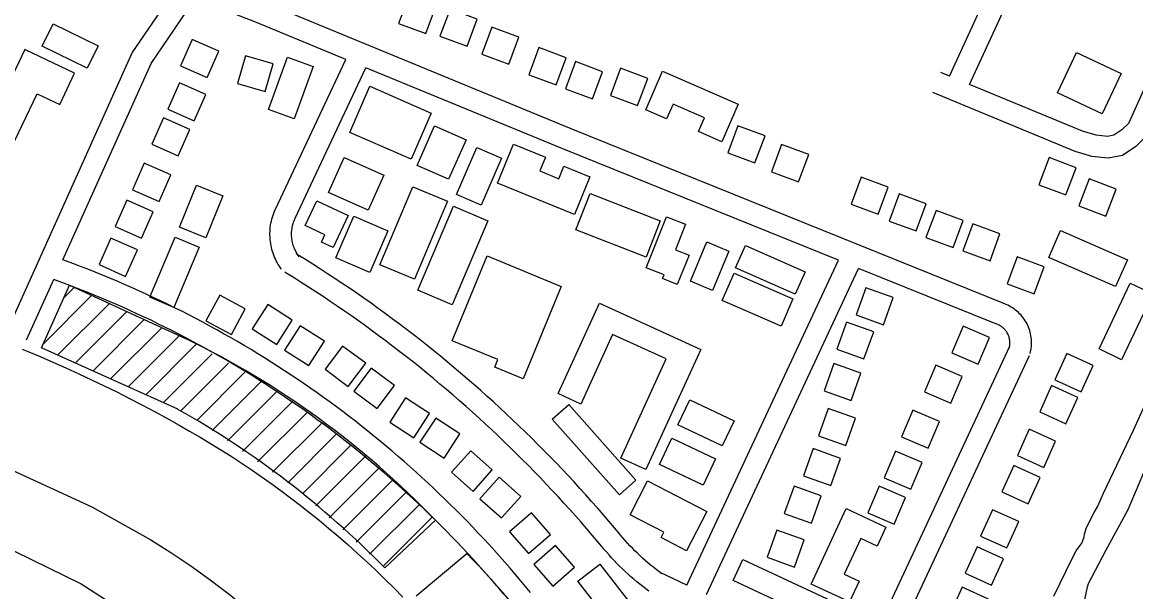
# Model space of a CAD drawing. Extents: x 3677843 to 3715951, y 511991 to 537744.
# Drawn here: x 3711359 to 3712899, y 530238 to 531026 of the extents above; entities that cross this region are included whole.
import ezdxf

# ---------------------------------------------------------------- set-up
doc = ezdxf.new("R2010")
doc.units = 0
for name, color, linetype in [('V-BLDG-OTLN', 7, 'Continuous'), ('V-ROAD-CNTR', 7, 'Continuous'), ('V-TOPO-SHOR', 7, 'Continuous')]:
    doc.layers.add(name, color=color, linetype=linetype)

msp = doc.modelspace()

# ---------------------------------------------------------------- linework, layer by layer
at = {"layer": 'V-BLDG-OTLN'}
for p, q in [((3711416.7, 530644.7), (3711431.3, 530659.2)), ((3711388.1, 530580.7), (3711455.5, 530648.1)), ((3711408.1, 530565.3), (3711479.7, 530636.9)), ((3711432.4, 530554.3), (3711503.8, 530625.7)), ((3711456.8, 530543.3), (3711528, 530614.5)), ((3711481.2, 530532.3), (3711552.2, 530603.3)), ((3711505.6, 530521.4), (3711576.4, 530592.2)), ((3711529.9, 530510.4), (3711599.5, 530579.9)), ((3711554.3, 530499.4), (3711622.1, 530567.2)), ((3711578.4, 530488.1), (3711644.6, 530554.4)), ((3711600.7, 530475), (3711667.2, 530541.6)), ((3711622.1, 530461.1), (3711689.8, 530528.8)), ((3711643, 530446.6), (3711712.3, 530516)), ((3711663.8, 530432.1), (3711733.4, 530501.7)), ((3711684.7, 530417.6), (3711753.6, 530486.5)), ((3711705.5, 530403.1), (3711773.7, 530471.3)), ((3711726.4, 530388.6), (3711793.9, 530456.2)), ((3711746.6, 530373.5), (3711814.1, 530441)), ((3711765.2, 530356.7), (3711834.3, 530425.9)), ((3711783.8, 530340), (3711853.5, 530409.7)), ((3711802.4, 530323.3), (3711871.7, 530392.5)), ((3711821, 530306.5), (3711889.9, 530375.3)), ((3711839.7, 530289.8), (3711908, 530358.1)), ((3711858.3, 530273), (3711926.2, 530341))]:
    msp.add_line(p, q, dxfattribs=at)
for points in [[(3711879.8, 531024.3), (3711917.3, 531010.4), (3711931.2, 531047.9), (3711893.7, 531061.8)], [(3711937, 531006.9), (3711974.5, 530993), (3711988.4, 531030.6), (3711950.9, 531044.4)], [(3711449.1, 530962.7), (3711386.7, 530993.1), (3711401.8, 531024.1), (3711464.2, 530993.6)], [(3711994.8, 530982), (3712032.3, 530968.1), (3712046.2, 531005.6), (3712008.7, 531019.5)], [(3711594.4, 531002.3), (3711578.2, 530965.8), (3711614.8, 530949.6), (3711631, 530986.1)], [(3712060.1, 530953.5), (3712097.6, 530939.6), (3712111.4, 530977.1), (3712073.9, 530991)], [(3711362.9, 530988.3), (3711301.1, 530858.7), (3711315, 530852), (3711307.2, 530835.6), (3711321.5, 530828.8), (3711329.1, 530844.9), (3711338.3, 530840.5), (3711379.6, 530927.1), (3711411, 530912.2), (3711431.6, 530955.6)], [(3711706.3, 530968.5), (3711667.9, 530979.7), (3711656.7, 530941.3), (3711695.1, 530930.1)], [(3711761.6, 530965), (3711735.4, 530892.4), (3711699.6, 530905.3), (3711725.9, 530977.9)], [(3712879.2, 530955.2), (3712852.8, 530899.4), (3712791.2, 530928.6), (3712817.6, 530984.3)], [(3712110.5, 530934.1), (3712148, 530920.2), (3712161.9, 530957.7), (3712124.4, 530971.6)], [(3712172.9, 530924.9), (3712210.4, 530911), (3712224.3, 530948.5), (3712186.7, 530962.4)], [(3712244.9, 530958.2), (3712349.3, 530912.6), (3712326.7, 530860.8), (3712294.7, 530874.8), (3712303, 530893.9), (3712259.5, 530912.9), (3712250.5, 530892.3), (3712221.6, 530904.9)], [(3711576.7, 530942.2), (3711560.5, 530905.7), (3711597.1, 530889.5), (3711613.3, 530926)], [(3711897.1, 530836.7), (3711812.1, 530873.7), (3711839.9, 530937.6), (3711924.9, 530900.5)], [(3711554.6, 530893.8), (3711538.4, 530857.2), (3711574.9, 530841), (3711591.2, 530877.6)], [(3711973, 530863.5), (3711949, 530808.7), (3711905.5, 530827.8), (3711929.6, 530882.6)], [(3712335.2, 530845.3), (3712372.7, 530831.4), (3712386.6, 530868.9), (3712349.1, 530882.8)], [(3711960, 530787.5), (3711987.9, 530852.7), (3712022.1, 530838), (3711994.1, 530772.9)], [(3712123.1, 530760.2), (3712016.7, 530803.5), (3712038.7, 530857.4), (3712082.9, 530839.4), (3712075.1, 530820.3), (3712101.3, 530809.6), (3712108.3, 530826.8), (3712144.3, 530812.1)], [(3712395.6, 530819.3), (3712433.1, 530805.4), (3712447, 530842.9), (3712409.4, 530856.8)], [(3711804.5, 530839), (3711859.3, 530814.5), (3711837.6, 530765.8), (3711782.7, 530790.4)], [(3712816.9, 530824.5), (3712779.5, 530838.7), (3712765.3, 530801.3), (3712802.7, 530787.1)], [(3711528, 530830.9), (3711511.8, 530794.3), (3711548.4, 530778.1), (3711564.6, 530814.7)], [(3712505.7, 530774.3), (3712543.2, 530760.5), (3712557.1, 530798), (3712519.6, 530811.9)], [(3712872.4, 530795.1), (3712835, 530809.3), (3712820.8, 530771.9), (3712858.2, 530757.7)], [(3711636.6, 530785.8), (3711613.1, 530727.8), (3711576.6, 530742.5), (3711600.1, 530800.6)], [(3711947.2, 530778.4), (3711901.7, 530670.3), (3711854, 530690.4), (3711899.5, 530798.5)], [(3711503.8, 530780), (3711487.6, 530743.4), (3711524.1, 530727.2), (3711540.3, 530763.8)], [(3711810.1, 530758.4), (3711789.3, 530714.2), (3711773.1, 530721.9), (3711777.8, 530731.9), (3711750.4, 530744.9), (3711766.5, 530778.9)], [(3712222.2, 530701), (3712125, 530738.7), (3712144.6, 530789), (3712241.7, 530751.2)], [(3712558.3, 530751), (3712595.8, 530737.2), (3712609.7, 530774.7), (3712572.2, 530788.6)], [(3712003, 530751.4), (3711953.7, 530635.1), (3711906.5, 530655.1), (3711955.8, 530771.4)], [(3712609.2, 530728.2), (3712646.7, 530714.3), (3712660.6, 530751.9), (3712623.1, 530765.7)], [(3711793.1, 530700.1), (3711817.9, 530757.8), (3711864.8, 530737.6), (3711840, 530679.9)], [(3712222.4, 530686.4), (3712250.3, 530756.8), (3712276.6, 530746.4), (3712262.7, 530711.3), (3712281.5, 530703.9), (3712265.3, 530663.1), (3712244.7, 530671.2), (3712246.9, 530676.7)], [(3712660.2, 530709.8), (3712697.8, 530695.9), (3712711.6, 530733.4), (3712674.1, 530747.3)], [(3711603.9, 530714.8), (3711569, 530631.4), (3711535.6, 530645.4), (3711570.5, 530728.8)], [(3712871.6, 530660.1), (3712779.1, 530700.7), (3712795.4, 530737.9), (3712887.9, 530697.4)], [(3711481.8, 530727.2), (3711465.6, 530690.6), (3711502.2, 530674.4), (3711518.4, 530711)], [(3712283.3, 530667.9), (3712305.9, 530722.1), (3712336.6, 530709.3), (3712314, 530655)], [(3712428.3, 530649.6), (3712345.8, 530686), (3712359.5, 530717.1), (3712442, 530680.7)], [(3712104.6, 530660.4), (3712052, 530532.6), (3712012.9, 530548.7), (3712017.2, 530559.1), (3711953.7, 530585.3), (3712002.1, 530702.6)], [(3712721.4, 530664.1), (3712758.9, 530650.2), (3712772.8, 530687.7), (3712735.3, 530701.6)], [(3712408.7, 530605.5), (3712327.2, 530641), (3712343.7, 530678.7), (3712425.2, 530643.2)], [(3712526.1, 530658.6), (3712512.6, 530620.9), (3712550.3, 530607.4), (3712563.8, 530645.1)], [(3712923.1, 530650), (3712879.9, 530559), (3712848.6, 530573.9), (3712891.7, 530664.9)], [(3711667.5, 530629.2), (3711632.3, 530648.2), (3711613.3, 530613), (3711648.5, 530594)], [(3711732.6, 530613.9), (3711698.9, 530635.4), (3711677.4, 530601.7), (3711711.1, 530580.2)], [(3712297.8, 530573.3), (3712221.9, 530406.9), (3712187.3, 530422.7), (3712249.9, 530560), (3712175.8, 530593.8), (3712132, 530497.6), (3712100.4, 530512), (3712157.5, 530637.3)], [(3711777.1, 530584.6), (3711743.4, 530606.1), (3711721.9, 530572.4), (3711755.6, 530550.9)], [(3712499.3, 530611.1), (3712485.8, 530573.4), (3712523.5, 530560), (3712536.9, 530597.6)], [(3712681.5, 530552.7), (3712697.2, 530589.5), (3712660.5, 530605.2), (3712644.8, 530568.4)], [(3711834.2, 530554), (3711802.2, 530577.9), (3711778.2, 530545.9), (3711810.2, 530522)], [(3712803.9, 530567.6), (3712787.4, 530531.2), (3712823.8, 530514.6), (3712840.3, 530551.1)], [(3711873.9, 530523.3), (3711841.9, 530547.3), (3711817.9, 530515.3), (3711849.9, 530491.3)], [(3712481.7, 530553.7), (3712468.2, 530516), (3712505.9, 530502.5), (3712519.3, 530540.2)], [(3712643.8, 530498.8), (3712659.5, 530535.6), (3712622.7, 530551.3), (3712607, 530514.5)], [(3712783, 530523.2), (3712766.5, 530486.8), (3712802.9, 530470.2), (3712819.5, 530506.6)], [(3711922.7, 530484.3), (3711889.2, 530506), (3711867.4, 530472.4), (3711901, 530450.7)], [(3712185.1, 530372), (3712092.1, 530476.5), (3712115, 530496.9), (3712208.1, 530392.4)], [(3712327.2, 530439.6), (3712266.2, 530468.7), (3712282.7, 530503.5), (3712343.8, 530474.4)], [(3712474.1, 530491.4), (3712460.6, 530453.7), (3712498.3, 530440.2), (3712511.8, 530477.9)], [(3712612.1, 530436.5), (3712627.8, 530473.3), (3712591, 530489), (3712575.3, 530452.2)], [(3711964.6, 530456.5), (3711931.1, 530478.2), (3711909.3, 530444.7), (3711942.9, 530422.9)], [(3712752.2, 530462.8), (3712735.7, 530426.3), (3712772.1, 530409.8), (3712788.6, 530446.2)], [(3712301, 530385.5), (3712240.5, 530413.9), (3712257.5, 530450.3), (3712318.1, 530421.9)], [(3712453.4, 530435.9), (3712439.9, 530398.3), (3712477.5, 530384.8), (3712491, 530422.4)], [(3712009.4, 530406.3), (3711979.5, 530433), (3711952.9, 530403.1), (3711982.7, 530376.5)], [(3712588.1, 530379.7), (3712603.8, 530416.5), (3712567, 530432.2), (3712551.3, 530395.4)], [(3712730.6, 530412.6), (3712714.1, 530376.2), (3712750.5, 530359.6), (3712767.1, 530396.1)], [(3712048.8, 530369.8), (3712018.9, 530396.5), (3711992.3, 530366.6), (3712022.2, 530340)], [(3712224, 530391.1), (3712306.1, 530348.8), (3712278.2, 530294.6), (3712242.8, 530312.8), (3712246.6, 530320.2), (3712199.9, 530344.3)], [(3712426.7, 530384), (3712413.2, 530346.3), (3712450.9, 530332.8), (3712464.4, 530370.5)], [(3712565.4, 530331.5), (3712581.1, 530368.3), (3712544.3, 530384), (3712528.6, 530347.2)], [(3712089.7, 530317), (3712063.4, 530347.1), (3712033.2, 530320.8), (3712059.6, 530290.7)], [(3712450.3, 530248.4), (3712498.7, 530352.8), (3712553.8, 530327.3), (3712541.6, 530301), (3712518.9, 530311.5), (3712496.1, 530262.2), (3712516.8, 530252.5), (3712503.5, 530223.7)], [(3712701.3, 530351.3), (3712684.8, 530314.9), (3712721.2, 530298.4), (3712737.7, 530334.8)], [(3712403.1, 530323.1), (3712389.6, 530285.4), (3712427.2, 530271.9), (3712440.7, 530309.6)], [(3712123.2, 530271.7), (3712096.8, 530301.8), (3712066.7, 530275.4), (3712093.1, 530245.3)], [(3712680, 530299.8), (3712663.5, 530263.3), (3712699.9, 530246.8), (3712716.4, 530283.2)], [(3712512.4, 530174), (3712342.4, 530253.3), (3712355.9, 530282.2), (3712525.9, 530202.9)], [(3712174.2, 530192.2), (3712127.6, 530252.3), (3712158.2, 530276), (3712204.8, 530215.8)], [(3712659.1, 530244.1), (3712642.5, 530207.7), (3712679, 530191.2), (3712695.5, 530227.6)]]:
    msp.add_lwpolyline(points, close=True, dxfattribs=at)
for points in [[(3711574.6, 530490.3), (3711385.7, 530575.3), (3711424.6, 530662.3), (3711584.9, 530588.2)], [(3711930.7, 530336.7), (3711860.5, 530271)], [(3711904.2, 530232), (3711974.1, 530290.7)]]:
    msp.add_lwpolyline(points, dxfattribs=at)
for centre, radius, start, end in [((3711057.4, 529499.5), 1209.8, 43.7933, 64.1517), ((3710944.4, 529372.6), 1283.1, 44.4399, 60.5842), ((3711224.1, 529548.4), 1055.2, 34.085, 44.703)]:
    msp.add_arc(centre, radius, start, end, dxfattribs=at)
at = {"layer": 'V-ROAD-CNTR'}
for points in [[(3713360.4, 531828.8), (3713342.9, 531790.7), (3713319.8, 531755.3), (3713300.1, 531723.7), (3713240.4, 531589.9), (3713027.3, 531121.8), (3712925.4, 530892.7), (3712914, 530868.6), (3712899.4, 530854.1), (3712881, 530841.6), (3712861.3, 530837.9), (3712838.6, 530840.4), (3712815.8, 530847.2), (3712618.5, 530928.8)], [(3708558.3, 531655.9), (3709650.9, 531166.2), (3710406.3, 530827.5), (3711211.3, 530467.6), (3711455.4, 530355.3), (3711536.9, 530309.4)], [(3708383.2, 531624.4), (3709417, 531159.9), (3710343.9, 530743.9), (3711009.9, 530447.4), (3711325.5, 530305.2), (3711440.9, 530248.9), (3711529.7, 530191.6)], [(3712641.8, 530951.6), (3712691.3, 531059.4), (3712801.9, 531301.1), (3712946, 531611.7)], [(3712669.5, 530940.1), (3712718.6, 531046.9), (3712829.1, 531288.6), (3712973.6, 531599.9)], [(3713173.1, 531514.5), (3712999.9, 531134.1), (3712898.1, 530905.2), (3712889.2, 530886.2), (3712880.2, 530877.4), (3712869.3, 530869.9), (3712860.2, 530868.2), (3712844.5, 530869.9), (3712825.8, 530875.5), (3712669.5, 530940.1)], [(3711233.7, 530346), (3711328, 530577.2), (3711392.5, 530719.9), (3711511.4, 530983.6), (3711562.4, 531058.8), (3711608, 531113.7), (3711648.4, 531207.1)], [(3712717, 530636.6), (3712118.3, 530878.6), (3711694.3, 531053.6), (3711621.1, 531082.6)], [(3711415.2, 530697.3), (3711537.7, 530968.9), (3711586.4, 531040.8), (3711601, 531058.3)], [(3711806.8, 530974.7), (3711683, 531025.8), (3711601, 531058.3)], [(3711709.5, 530767.4), (3711806.8, 530974.7)], [(3711736.6, 530754.7), (3711834.6, 530963.2)], [(3712488.2, 530696.7), (3712107, 530850.9), (3711834.6, 530963.2)], [(3712641.8, 530951.6), (3712630, 530956.5)], [(3711717.9, 530684.1), (3711716.4, 530686.2), (3711714.8, 530688.5), (3711713.3, 530690.9), (3711711.9, 530693.4), (3711710.6, 530695.9), (3711709.4, 530698.4), (3711708.2, 530701), (3711707.2, 530703.6), (3711706.2, 530706.3), (3711705.3, 530709), (3711704.5, 530711.7), (3711703.9, 530714.4), (3711703.3, 530717.2), (3711702.8, 530720), (3711702.4, 530722.8), (3711702.1, 530725.6), (3711701.9, 530728.4), (3711701.8, 530731.3), (3711701.8, 530734.1), (3711701.9, 530736.9), (3711702.1, 530739.7), (3711702.3, 530742.6), (3711702.7, 530745.4), (3711703.2, 530748.2), (3711703.8, 530750.9), (3711704.5, 530753.7), (3711705.2, 530756.4), (3711706.1, 530759.1), (3711707.1, 530761.8), (3711708.1, 530764.4), (3711709.2, 530766.9), (3711709.4, 530767.4)], [(3711742.2, 530701.6), (3711741, 530703.3), (3711740, 530704.8), (3711739.1, 530706.3), (3711738.2, 530707.9), (3711737.4, 530709.4), (3711736.6, 530711.1), (3711735.8, 530712.7), (3711735.2, 530714.4), (3711734.6, 530716), (3711734, 530717.7), (3711733.5, 530719.5), (3711733.1, 530721.2), (3711732.7, 530722.9), (3711732.4, 530724.7), (3711732.2, 530726.5), (3711732, 530728.3), (3711731.8, 530730.1), (3711731.8, 530731.8), (3711731.8, 530733.6), (3711731.8, 530735.4), (3711732, 530737.2), (3711732.1, 530739), (3711732.4, 530740.8), (3711732.7, 530742.5), (3711733, 530744.3), (3711733.5, 530746), (3711734, 530747.7), (3711734.5, 530749.4), (3711735.1, 530751.1), (3711735.8, 530752.8), (3711736.5, 530754.5), (3711736.6, 530754.8)], [(3711959.5, 530350.6), (3711951.7, 530358.2), (3711943.9, 530365.9), (3711936, 530373.5), (3711928.1, 530381.1), (3711920.1, 530388.6), (3711912, 530396), (3711903.9, 530403.4), (3711895.8, 530410.7), (3711887.6, 530417.9), (3711879.3, 530425.1), (3711871, 530432.3), (3711862.6, 530439.3), (3711854.2, 530446.3), (3711845.7, 530453.3), (3711837.2, 530460.2), (3711828.6, 530467), (3711820, 530473.8), (3711811.3, 530480.4), (3711802.6, 530487.1), (3711793.8, 530493.6), (3711785, 530500.1), (3711776.1, 530506.6), (3711767.2, 530512.9), (3711758.2, 530519.2), (3711749.2, 530525.5), (3711740.2, 530531.6), (3711731.1, 530537.8), (3711721.9, 530543.8), (3711712.7, 530549.8), (3711703.5, 530555.7), (3711694.2, 530561.5), (3711684.9, 530567.2), (3711675.6, 530572.9), (3711666.2, 530578.6), (3711656.7, 530584.1), (3711647.2, 530589.6), (3711637.7, 530595), (3711628.1, 530600.4), (3711618.5, 530605.6), (3711608.9, 530610.8), (3711599.2, 530616), (3711589.5, 530621), (3711579.7, 530626), (3711569.9, 530630.9), (3711560.1, 530635.8), (3711550.2, 530640.6), (3711540.4, 530645.3), (3711530.4, 530649.9), (3711520.5, 530654.4), (3711510.5, 530658.9), (3711500.4, 530663.3), (3711490.4, 530667.7), (3711480.3, 530671.9), (3711470.1, 530676.1), (3711460, 530680.2), (3711449.8, 530684.2), (3711439.6, 530688.2), (3711429.3, 530692.1), (3711415.2, 530697.3)], [(3712186.1, 530317), (3712178.4, 530326.2), (3712170.6, 530335.5), (3712162.7, 530344.6), (3712154.8, 530353.8), (3712146.8, 530362.9), (3712138.7, 530371.9), (3712130.6, 530380.8), (3712122.4, 530389.8), (3712114.2, 530398.6), (3712105.9, 530407.4), (3712097.5, 530416.2), (3712089.1, 530424.9), (3712080.7, 530433.5), (3712072.1, 530442.1), (3712063.6, 530450.6), (3712054.9, 530459.1), (3712046.2, 530467.5), (3712037.5, 530475.8), (3712028.7, 530484.1), (3712019.8, 530492.3), (3712010.9, 530500.5), (3712001.9, 530508.6), (3711992.9, 530516.7), (3711983.8, 530524.7), (3711974.7, 530532.6), (3711965.5, 530540.5), (3711956.3, 530548.3), (3711947, 530556), (3711937.7, 530563.7), (3711928.3, 530571.3), (3711918.9, 530578.9), (3711909.4, 530586.4), (3711899.8, 530593.8), (3711890.2, 530601.2), (3711880.6, 530608.5), (3711870.9, 530615.7), (3711861.2, 530622.9), (3711851.4, 530630), (3711841.6, 530637.1), (3711831.7, 530644.1), (3711821.8, 530651), (3711811.8, 530657.8), (3711801.8, 530664.6), (3711791.7, 530671.3), (3711781.6, 530678), (3711771.5, 530684.5), (3711761.3, 530691.1), (3711751.1, 530697.5), (3711740.8, 530703.9), (3711737.9, 530705.6)], [(3712278.4, 530246.9), (3712488.2, 530696.7)], [(3712305.5, 530234.1), (3712516.1, 530685.4)], [(3712705.8, 530608.8), (3712516.1, 530685.4)], [(3711365.2, 530586.6), (3711402.9, 530670)], [(3711938.3, 530329.3), (3711930.7, 530336.9), (3711923, 530344.4), (3711915.3, 530351.9), (3711907.5, 530359.3), (3711899.7, 530366.6), (3711891.8, 530373.9), (3711883.8, 530381.1), (3711875.8, 530388.3), (3711867.8, 530395.4), (3711859.7, 530402.4), (3711851.5, 530409.4), (3711843.3, 530416.3), (3711835.1, 530423.2), (3711826.8, 530430), (3711818.4, 530436.8), (3711810, 530443.4), (3711801.6, 530450.1), (3711793.1, 530456.6), (3711784.5, 530463.1), (3711775.9, 530469.6), (3711767.3, 530475.9), (3711758.6, 530482.2), (3711749.9, 530488.5), (3711741.1, 530494.6), (3711732.3, 530500.7), (3711723.4, 530506.8), (3711714.5, 530512.8), (3711705.5, 530518.7), (3711696.5, 530524.5), (3711687.5, 530530.3), (3711678.4, 530536), (3711669.2, 530541.7), (3711660.1, 530547.3), (3711650.8, 530552.8), (3711641.6, 530558.2), (3711632.3, 530563.6), (3711623, 530568.9), (3711613.6, 530574.1), (3711604.2, 530579.3), (3711594.7, 530584.4), (3711585.3, 530589.4), (3711575.7, 530594.4), (3711566.2, 530599.3), (3711556.6, 530604.1), (3711546.9, 530608.8), (3711537.3, 530613.5), (3711527.6, 530618.1), (3711517.9, 530622.6), (3711508.1, 530627.1), (3711498.3, 530631.5), (3711488.5, 530635.8), (3711478.6, 530640.1), (3711468.7, 530644.2), (3711458.8, 530648.3), (3711448.8, 530652.3), (3711438.8, 530656.3), (3711428.8, 530660.2), (3711402.9, 530670)], [(3712163, 530297.8), (3712155.4, 530306.9), (3712147.7, 530316), (3712140, 530325), (3712132.2, 530334), (3712124.3, 530343), (3712116.4, 530351.8), (3712108.4, 530360.6), (3712100.4, 530369.4), (3712092.3, 530378.1), (3712084.1, 530386.8), (3712075.9, 530395.4), (3712067.6, 530403.9), (3712059.3, 530412.4), (3712050.9, 530420.9), (3712042.5, 530429.2), (3712034, 530437.6), (3712025.5, 530445.8), (3712016.9, 530454.1), (3712008.2, 530462.2), (3711999.5, 530470.3), (3711990.7, 530478.3), (3711981.9, 530486.3), (3711973, 530494.2), (3711964.1, 530502.1), (3711955.1, 530509.9), (3711946.1, 530517.6), (3711937, 530525.3), (3711927.9, 530532.9), (3711918.7, 530540.5), (3711909.5, 530548), (3711900.2, 530555.4), (3711890.8, 530562.8), (3711881.5, 530570.1), (3711872, 530577.4), (3711862.6, 530584.5), (3711853, 530591.7), (3711843.5, 530598.7), (3711833.8, 530605.7), (3711824.2, 530612.6), (3711814.5, 530619.5), (3711804.7, 530626.3), (3711794.9, 530633), (3711785, 530639.7), (3711775.2, 530646.3), (3711765.2, 530652.9), (3711755.2, 530659.3), (3711745.2, 530665.7), (3711735.2, 530672.1), (3711725, 530678.3), (3711722.2, 530680.1)], [(3712753.4, 530567.7), (3712753.9, 530569.8), (3712754.4, 530572.2), (3712754.8, 530574.7), (3712755.1, 530577.2), (3712755.2, 530579.7), (3712755.3, 530582.2), (3712755.3, 530584.7), (3712755.1, 530587.2), (3712754.8, 530589.6), (3712754.5, 530592.1), (3712754, 530594.6), (3712753.4, 530597), (3712752.7, 530599.4), (3712751.9, 530601.7), (3712751, 530604.1), (3712750.1, 530606.4), (3712749, 530608.6), (3712747.8, 530610.8), (3712746.5, 530612.9), (3712745.1, 530615), (3712743.7, 530617.1), (3712742.1, 530619), (3712740.5, 530620.9), (3712738.8, 530622.7), (3712737, 530624.5), (3712735.1, 530626.1), (3712733.2, 530627.7), (3712731.2, 530629.2), (3712729.1, 530630.6), (3712727, 530631.9), (3712724.8, 530633.1), (3712722.6, 530634.3), (3712720.3, 530635.3), (3712718, 530636.2), (3712716.4, 530636.8)], [(3712724.3, 530574.8), (3712724.6, 530576.3), (3712724.9, 530577.5), (3712725.1, 530578.7), (3712725.2, 530579.9), (3712725.3, 530581.1), (3712725.3, 530582.3), (3712725.3, 530583.4), (3712725.2, 530584.6), (3712725.1, 530585.8), (3712724.9, 530587), (3712724.7, 530588.2), (3712724.4, 530589.3), (3712724.1, 530590.5), (3712723.7, 530591.6), (3712723.3, 530592.7), (3712722.8, 530593.8), (3712722.3, 530594.9), (3712721.7, 530596), (3712721.1, 530597), (3712720.4, 530598), (3712719.7, 530599), (3712719, 530599.9), (3712718.2, 530600.8), (3712717.4, 530601.7), (3712716.5, 530602.5), (3712715.6, 530603.3), (3712714.7, 530604.1), (3712713.7, 530604.8), (3712712.8, 530605.5), (3712711.7, 530606.1), (3712710.7, 530606.7), (3712709.6, 530607.2), (3712708.5, 530607.7), (3712707.4, 530608.2), (3712706.3, 530608.5)], [(3712518.6, 530134.4), (3712725.2, 530577.6)], [(3711359.2, 530573.4), (3711365.8, 530570.7), (3711383.8, 530563.2), (3711401.7, 530555.5), (3711419.5, 530547.6), (3711437.3, 530539.6), (3711455, 530531.3), (3711472.6, 530522.9), (3711490.1, 530514.3), (3711507.5, 530505.5), (3711524.8, 530496.5), (3711542, 530487.3), (3711559.1, 530478), (3711576.2, 530468.5), (3711590.7, 530460.2), (3711605.2, 530451.7), (3711619.6, 530443.1), (3711633.8, 530434.3), (3711648, 530425.3), (3711662, 530416.1), (3711676, 530406.8), (3711689.8, 530397.3), (3711703.4, 530387.6), (3711717, 530377.8), (3711730.4, 530367.7), (3711743.7, 530357.6), (3711756.9, 530347.2), (3711770, 530336.7), (3711782.9, 530326), (3711796.3, 530314.6), (3711809.5, 530303), (3711822.6, 530291.3), (3711835.5, 530279.5), (3711848.3, 530267.4), (3711860.9, 530255.3), (3711873.4, 530242.9), (3711885.8, 530230.4)], [(3712430.4, 529874.4), (3712752.4, 530564.9)], [(3712062.1, 530236.6), (3712055.2, 530245), (3712048.2, 530253.5), (3712041.1, 530261.9), (3712034, 530270.2), (3712026.8, 530278.5), (3712019.6, 530286.7), (3712012.3, 530294.9), (3712004.9, 530303), (3711997.5, 530311), (3711990, 530319), (3711982.5, 530327), (3711974.9, 530334.9), (3711967.2, 530342.7), (3711959.5, 530350.5)], [(3712025.2, 530234.2), (3712018.2, 530242.5), (3712011.3, 530250.6), (3712004.2, 530258.7), (3711997.1, 530266.8), (3711990, 530274.8), (3711982.8, 530282.7), (3711975.5, 530290.6), (3711968.2, 530298.5), (3711960.8, 530306.3), (3711953.3, 530314), (3711945.8, 530321.7), (3711938.2, 530329.4)], [(3712243.9, 530262.7), (3712239.9, 530265.6), (3712236, 530268.6), (3712232.2, 530271.6), (3712228.4, 530274.7), (3712224.6, 530277.8), (3712220.9, 530281), (3712217.3, 530284.3), (3712213.7, 530287.6), (3712210.1, 530291), (3712206.6, 530294.4), (3712203.2, 530297.9), (3712199.8, 530301.4), (3712196.5, 530305), (3712193.2, 530308.6), (3712190, 530312.3), (3712186.8, 530316.1), (3712186.1, 530316.9)], [(3712226.1, 530238.5), (3712221.9, 530241.6), (3712217.6, 530244.9), (3712213.4, 530248.2), (3712209.3, 530251.6), (3712205.2, 530255), (3712201.1, 530258.5), (3712197.1, 530262.1), (3712193.2, 530265.7), (3712189.3, 530269.4), (3712185.5, 530273.2), (3712181.7, 530277), (3712178, 530280.8), (3712174.3, 530284.8), (3712170.8, 530288.7), (3712167.2, 530292.8), (3712163.8, 530296.8), (3712163, 530297.8)], [(3712278.4, 530246.9), (3712241.4, 530264.2)]]:
    msp.add_lwpolyline(points, dxfattribs=at)
msp.add_arc((3710913.3, 529299.1), 1187.2, 7.7587, 58.315, dxfattribs=at)
at = {"layer": 'V-TOPO-SHOR'}
for points in [[(3712786.2, 530231.8), (3712811.5, 530283.6), (3712816.9, 530294.2), (3712822, 530301.3), (3712824.7, 530305), (3712826.3, 530308.8), (3712828, 530314), (3712828.7, 530317.3), (3712830.9, 530325.4), (3712835.7, 530335.7), (3712842.1, 530347.3), (3712846.8, 530356.3), (3712851.7, 530366.9), (3712855, 530374), (3712896.4, 530461.4), (3712922.5, 530519.4)], [(3712918.9, 530423.1), (3712888.5, 530351.3), (3712876.7, 530329.8), (3712857.7, 530294.3), (3712833.4, 530248.8)], [(3712833.4, 530248.8), (3712832, 530244.1), (3712830.7, 530238), (3712828.1, 530224.3)]]:
    msp.add_lwpolyline(points, dxfattribs=at)

doc.saveas('drawing.dxf')
